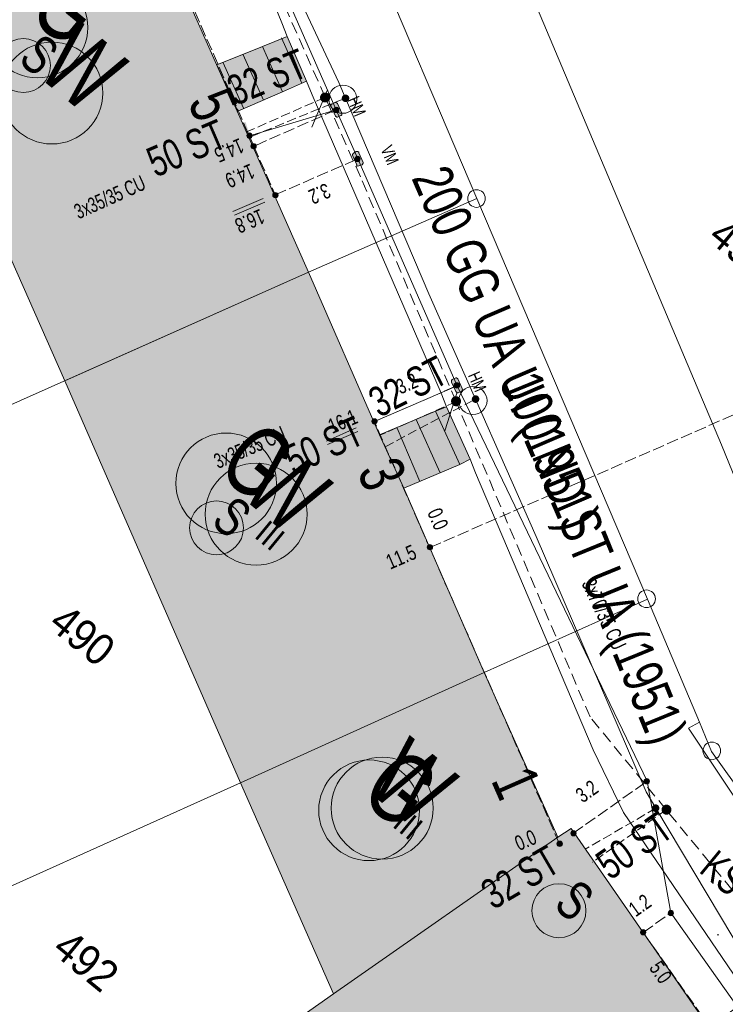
# Model space of a CAD drawing. Header units: metres. Extents: x -740 to 758, y -633 to 854.
# Tile 882 of 1056: x 337 to 362, y 62 to 97. Entities that reach past the tile are written whole.
import ezdxf

# ---------------------------------------------------------------- set-up
doc = ezdxf.new("R2010")
doc.units = ezdxf.units.M
doc.header["$MEASUREMENT"] = 0
for name, pattern in [('333_125', [0.4576, 0.3328, -0.1248]), ('416_125', [0.5408, 0.416, -0.1248]), ('416_208', [0.624, 0.416, -0.208])]:
    doc.linetypes.add(name, pattern=pattern)
for name, color, linetype in [('Gas.LOVION', 7, 'Continuous'), ('gas_projekt.LOVION', 7, 'Continuous'), ('Gis.LOVION', 7, 'Continuous'), ('Grundkarte.LOVION', 7, 'Continuous'), ('Grundkarte_Text.LOVION', 7, 'Continuous'), ('Strom.LOVION', 7, 'Continuous'), ('StromBemass.LOVION', 7, 'Continuous'), ('Telko.LOVION', 7, 'Continuous'), ('Wasser.LOVION', 7, 'Continuous'), ('wasser_projekt.LOVION', 7, 'Continuous')]:
    doc.layers.add(name, color=color, linetype=linetype)
doc.styles.add('ERSTELLTER_STIL_1', font='arial.ttf')

msp = doc.modelspace()

# ---------------------------------------------------------------- hatches: boundary and pattern name
at = {"layer": 'Gas.LOVION', "linetype": 'Continuous', "lineweight": 13}
for points in [[(347.501, 94.444), (347.514, 94.462), (347.525, 94.481), (347.533, 94.502), (347.538, 94.523), (347.541, 94.545), (347.541, 94.567), (347.538, 94.589), (347.533, 94.611), (347.524, 94.631), (347.514, 94.651), (347.501, 94.668), (347.485, 94.684), (347.468, 94.698), (347.45, 94.71), (347.43, 94.72), (347.409, 94.726), (347.387, 94.73), (347.365, 94.732), (347.343, 94.73), (347.321, 94.726), (347.3, 94.719), (347.28, 94.71), (347.262, 94.698), (347.245, 94.684), (347.23, 94.667), (347.217, 94.65), (347.206, 94.63), (347.198, 94.61), (347.192, 94.588), (347.19, 94.566), (347.19, 94.544), (347.193, 94.522), (347.198, 94.501), (347.206, 94.48), (347.217, 94.461), (347.23, 94.443), (347.245, 94.427), (347.262, 94.413), (347.281, 94.401), (347.301, 94.392), (347.322, 94.385), (347.344, 94.381), (347.366, 94.38), (347.388, 94.381), (347.41, 94.385), (347.431, 94.392), (347.451, 94.402), (347.469, 94.414), (347.486, 94.428)], [(347.51, 94.446), (347.523, 94.464), (347.533, 94.483), (347.541, 94.504), (347.547, 94.525), (347.549, 94.547), (347.549, 94.569), (347.547, 94.591), (347.541, 94.613), (347.533, 94.633), (347.522, 94.653), (347.509, 94.671), (347.494, 94.687), (347.477, 94.701), (347.458, 94.712), (347.438, 94.722), (347.417, 94.729), (347.395, 94.733), (347.373, 94.734), (347.351, 94.733), (347.329, 94.728), (347.308, 94.721), (347.288, 94.712), (347.269, 94.7), (347.252, 94.686), (347.237, 94.67), (347.224, 94.652), (347.214, 94.632), (347.206, 94.612), (347.2, 94.59), (347.198, 94.568), (347.198, 94.546), (347.201, 94.524), (347.206, 94.503), (347.214, 94.482), (347.225, 94.463), (347.238, 94.445), (347.253, 94.429), (347.27, 94.415), (347.289, 94.403), (347.309, 94.394), (347.33, 94.387), (347.352, 94.383), (347.374, 94.382), (347.396, 94.383), (347.418, 94.387), (347.439, 94.394), (347.459, 94.404), (347.478, 94.416), (347.495, 94.43)], [(344.733, 92.994), (344.443, 93.69), (344.103, 93.538), (344.393, 92.843)], [(352.155, 83.651), (352.168, 83.669), (352.179, 83.688), (352.187, 83.709), (352.192, 83.73), (352.195, 83.752), (352.195, 83.774), (352.192, 83.796), (352.187, 83.818), (352.178, 83.838), (352.168, 83.857), (352.155, 83.875), (352.139, 83.891), (352.122, 83.905), (352.104, 83.917), (352.084, 83.926), (352.063, 83.933), (352.041, 83.937), (352.019, 83.939), (351.997, 83.937), (351.975, 83.933), (351.954, 83.926), (351.934, 83.917), (351.916, 83.905), (351.899, 83.891), (351.884, 83.874), (351.871, 83.857), (351.86, 83.837), (351.852, 83.817), (351.847, 83.795), (351.844, 83.773), (351.844, 83.751), (351.847, 83.729), (351.853, 83.708), (351.861, 83.687), (351.871, 83.668), (351.884, 83.65), (351.9, 83.634), (351.917, 83.62), (351.935, 83.608), (351.955, 83.599), (351.976, 83.592), (351.998, 83.588), (352.02, 83.587), (352.042, 83.588), (352.064, 83.593), (352.085, 83.6), (352.105, 83.609), (352.123, 83.621), (352.14, 83.635)], [(352.157, 83.646), (352.17, 83.664), (352.18, 83.683), (352.188, 83.704), (352.194, 83.725), (352.196, 83.747), (352.196, 83.769), (352.193, 83.791), (352.188, 83.812), (352.18, 83.833), (352.169, 83.852), (352.156, 83.87), (352.141, 83.886), (352.124, 83.9), (352.105, 83.912), (352.085, 83.921), (352.064, 83.928), (352.042, 83.932), (352.02, 83.933), (351.998, 83.932), (351.976, 83.928), (351.956, 83.921), (351.936, 83.911), (351.917, 83.9), (351.9, 83.885), (351.885, 83.869), (351.872, 83.851), (351.861, 83.832), (351.853, 83.811), (351.848, 83.79), (351.845, 83.768), (351.845, 83.746), (351.848, 83.724), (351.854, 83.703), (351.862, 83.682), (351.873, 83.663), (351.886, 83.645), (351.901, 83.629), (351.918, 83.615), (351.937, 83.603), (351.957, 83.594), (351.978, 83.587), (351.999, 83.583), (352.021, 83.582), (352.043, 83.583), (352.065, 83.587), (352.086, 83.594), (352.106, 83.604), (352.125, 83.616), (352.142, 83.63)], [(349.467, 82.211), (349.164, 82.891), (348.824, 82.739), (349.127, 82.059)], [(359.633, 69.133), (359.646, 69.15), (359.657, 69.17), (359.665, 69.19), (359.67, 69.212), (359.673, 69.234), (359.673, 69.256), (359.67, 69.278), (359.664, 69.299), (359.656, 69.32), (359.646, 69.339), (359.633, 69.357), (359.617, 69.373), (359.6, 69.387), (359.582, 69.399), (359.562, 69.408), (359.541, 69.415), (359.519, 69.419), (359.497, 69.42), (359.475, 69.419), (359.453, 69.414), (359.432, 69.408), (359.412, 69.398), (359.393, 69.386), (359.377, 69.372), (359.361, 69.356), (359.349, 69.338), (359.338, 69.319), (359.33, 69.298), (359.324, 69.277), (359.322, 69.255), (359.322, 69.233), (359.325, 69.211), (359.33, 69.189), (359.338, 69.169), (359.349, 69.149), (359.362, 69.132), (359.377, 69.116), (359.394, 69.102), (359.413, 69.09), (359.433, 69.08), (359.454, 69.074), (359.476, 69.07), (359.498, 69.068), (359.52, 69.07), (359.542, 69.074), (359.563, 69.081), (359.583, 69.09), (359.601, 69.102), (359.618, 69.116)], [(359.635, 69.126), (359.648, 69.144), (359.658, 69.164), (359.666, 69.184), (359.672, 69.206), (359.674, 69.227), (359.674, 69.25), (359.671, 69.271), (359.666, 69.293), (359.658, 69.313), (359.647, 69.333), (359.634, 69.35), (359.619, 69.366), (359.602, 69.38), (359.583, 69.392), (359.563, 69.402), (359.542, 69.408), (359.52, 69.412), (359.498, 69.414), (359.476, 69.412), (359.455, 69.408), (359.434, 69.401), (359.414, 69.392), (359.395, 69.38), (359.378, 69.366), (359.363, 69.35), (359.35, 69.332), (359.34, 69.312), (359.331, 69.292), (359.326, 69.27), (359.323, 69.248), (359.323, 69.226), (359.326, 69.204), (359.332, 69.183), (359.34, 69.163), (359.351, 69.143), (359.364, 69.125), (359.379, 69.109), (359.396, 69.095), (359.415, 69.084), (359.435, 69.074), (359.456, 69.067), (359.477, 69.063), (359.499, 69.062), (359.521, 69.064), (359.543, 69.068), (359.564, 69.075), (359.584, 69.084), (359.603, 69.096), (359.62, 69.11)], [(357.093, 67.085), (356.666, 67.679), (356.361, 67.472), (356.791, 66.849)]]:
    msp.add_hatch(color=7, dxfattribs=at).paths.add_polyline_path(points)
at = {"layer": 'Grundkarte.LOVION', "linetype": 'Continuous', "lineweight": 18}
for color, points in [(9, [(339.206, 104.483), (336.258, 103.19), (337.065, 101.288), (331.739, 98.935), (338.117, 84.485), (346.783, 88.347), (340.752, 101.974), (340.443, 102.712), (340.071, 102.587)]), (254, [(346.71, 95.138), (346.023, 96.726), (345.141, 96.374), (345.861, 94.759)]), (254, [(345.861, 94.759), (345.141, 96.374), (343.521, 95.713), (344.273, 94.072)]), (9, [(338.117, 84.485), (344.361, 70.2), (353.021, 74.12), (350.165, 80.668), (349.299, 82.564), (346.783, 88.347)]), (254, [(352.151, 81.513), (351.286, 83.408), (349.299, 82.564), (350.165, 80.668)]), (254, [(352.517, 81.696), (351.684, 83.566), (351.286, 83.408), (352.151, 81.513)]), (9, [(344.361, 70.2), (347.666, 62.691), (355.634, 68.258), (353.021, 74.12)]), (9, [(343.308, 48.018), (346.817, 50.519), (348.535, 51.692), (361.474, 60.819), (356.106, 68.57), (355.634, 68.258), (347.666, 62.691), (337.933, 55.828)])]:
    msp.add_hatch(color=color, dxfattribs=at).paths.add_polyline_path(points)
at = {"layer": 'Strom.LOVION', "linetype": 'Continuous', "lineweight": 13}
for points in [[(347.582, 94.233), (347.734, 93.893), (347.782, 93.854), (347.811, 93.857), (347.909, 93.911), (347.939, 93.913), (347.965, 93.946), (347.959, 94.004), (347.808, 94.344), (347.76, 94.384), (347.73, 94.381), (347.603, 94.324), (347.576, 94.292)], [(344.836, 92.694), (344.547, 93.685), (344.332, 93.62), (344.621, 92.628)], [(348.722, 92.246), (348.571, 92.586), (348.568, 92.615), (348.536, 92.642), (348.477, 92.636), (348.379, 92.582), (348.339, 92.534), (348.342, 92.505), (348.494, 92.165), (348.481, 92.149), (348.513, 92.122), (348.571, 92.128), (348.685, 92.169), (348.725, 92.217)], [(351.865, 84.44), (352.016, 84.101), (352.064, 84.061), (352.094, 84.064), (352.221, 84.121), (352.247, 84.153), (352.242, 84.211), (352.09, 84.551), (352.042, 84.591), (352.013, 84.588), (351.885, 84.531), (351.859, 84.499)], [(349.345, 82.554), (348.912, 83.501), (348.713, 83.423), (349.132, 82.459)]]:
    msp.add_hatch(color=7, dxfattribs=at).paths.add_polyline_path(points)
at = {"layer": 'StromBemass.LOVION', "linetype": 'Continuous', "lineweight": 13}
for points in [[(347.841, 94.053), (347.848, 94.063), (347.854, 94.073), (347.858, 94.085), (347.861, 94.096), (347.863, 94.108), (347.863, 94.12), (347.861, 94.132), (347.858, 94.144), (347.854, 94.155), (347.848, 94.165), (347.841, 94.175), (347.833, 94.184), (347.823, 94.191), (347.813, 94.198), (347.802, 94.203), (347.791, 94.206), (347.779, 94.209), (347.767, 94.209), (347.755, 94.209), (347.743, 94.206), (347.732, 94.203), (347.721, 94.197), (347.711, 94.191), (347.702, 94.183), (347.694, 94.174), (347.687, 94.165), (347.681, 94.154), (347.677, 94.143), (347.674, 94.131), (347.672, 94.12), (347.672, 94.108), (347.674, 94.096), (347.677, 94.084), (347.681, 94.073), (347.687, 94.062), (347.694, 94.053), (347.702, 94.044), (347.712, 94.036), (347.722, 94.03), (347.733, 94.025), (347.744, 94.021), (347.756, 94.019), (347.768, 94.018), (347.78, 94.019), (347.792, 94.021), (347.803, 94.025), (347.814, 94.03), (347.824, 94.037), (347.833, 94.044)], [(344.757, 93.143), (344.764, 93.152), (344.769, 93.163), (344.774, 93.174), (344.777, 93.185), (344.778, 93.197), (344.778, 93.209), (344.777, 93.221), (344.774, 93.232), (344.769, 93.243), (344.763, 93.253), (344.756, 93.263), (344.748, 93.272), (344.739, 93.279), (344.729, 93.286), (344.718, 93.291), (344.707, 93.294), (344.695, 93.296), (344.683, 93.297), (344.672, 93.296), (344.66, 93.294), (344.649, 93.29), (344.638, 93.285), (344.628, 93.279), (344.619, 93.271), (344.611, 93.263), (344.604, 93.253), (344.598, 93.243), (344.594, 93.232), (344.591, 93.22), (344.589, 93.208), (344.589, 93.196), (344.591, 93.185), (344.594, 93.173), (344.598, 93.162), (344.604, 93.152), (344.611, 93.142), (344.619, 93.133), (344.628, 93.126), (344.639, 93.12), (344.649, 93.115), (344.661, 93.111), (344.672, 93.109), (344.684, 93.108), (344.696, 93.109), (344.708, 93.111), (344.719, 93.115), (344.73, 93.12), (344.74, 93.126), (344.749, 93.134)], [(344.757, 93.143), (344.764, 93.152), (344.769, 93.163), (344.774, 93.174), (344.777, 93.185), (344.778, 93.197), (344.778, 93.209), (344.777, 93.221), (344.774, 93.232), (344.769, 93.243), (344.763, 93.253), (344.756, 93.263), (344.748, 93.272), (344.739, 93.279), (344.729, 93.286), (344.718, 93.291), (344.707, 93.294), (344.695, 93.296), (344.683, 93.297), (344.672, 93.296), (344.66, 93.294), (344.649, 93.29), (344.638, 93.285), (344.628, 93.279), (344.619, 93.271), (344.611, 93.263), (344.604, 93.253), (344.598, 93.243), (344.594, 93.232), (344.591, 93.22), (344.589, 93.208), (344.589, 93.196), (344.591, 93.185), (344.594, 93.173), (344.598, 93.162), (344.604, 93.152), (344.611, 93.142), (344.619, 93.133), (344.628, 93.126), (344.639, 93.12), (344.649, 93.115), (344.661, 93.111), (344.672, 93.109), (344.684, 93.108), (344.696, 93.109), (344.708, 93.111), (344.719, 93.115), (344.73, 93.12), (344.74, 93.126), (344.749, 93.134)], [(344.901, 92.766), (344.908, 92.775), (344.914, 92.786), (344.918, 92.797), (344.921, 92.808), (344.922, 92.82), (344.922, 92.832), (344.921, 92.844), (344.918, 92.855), (344.913, 92.866), (344.907, 92.877), (344.9, 92.886), (344.892, 92.895), (344.883, 92.902), (344.873, 92.909), (344.862, 92.914), (344.851, 92.917), (344.839, 92.919), (344.828, 92.92), (344.816, 92.919), (344.804, 92.917), (344.793, 92.913), (344.782, 92.908), (344.772, 92.902), (344.763, 92.894), (344.755, 92.886), (344.748, 92.876), (344.742, 92.866), (344.738, 92.855), (344.735, 92.843), (344.733, 92.831), (344.733, 92.819), (344.735, 92.808), (344.738, 92.796), (344.742, 92.785), (344.748, 92.775), (344.755, 92.765), (344.763, 92.756), (344.772, 92.749), (344.783, 92.743), (344.793, 92.738), (344.805, 92.734), (344.816, 92.732), (344.828, 92.731), (344.84, 92.732), (344.852, 92.734), (344.863, 92.738), (344.874, 92.743), (344.884, 92.749), (344.893, 92.757)], [(348.594, 92.314), (348.601, 92.323), (348.606, 92.334), (348.611, 92.345), (348.614, 92.356), (348.615, 92.368), (348.615, 92.38), (348.614, 92.391), (348.611, 92.403), (348.606, 92.414), (348.6, 92.424), (348.593, 92.434), (348.585, 92.442), (348.576, 92.45), (348.566, 92.456), (348.556, 92.461), (348.544, 92.465), (348.533, 92.467), (348.521, 92.468), (348.509, 92.467), (348.498, 92.465), (348.486, 92.461), (348.476, 92.456), (348.466, 92.449), (348.457, 92.442), (348.449, 92.433), (348.442, 92.424), (348.436, 92.413), (348.432, 92.402), (348.429, 92.391), (348.427, 92.379), (348.427, 92.367), (348.429, 92.356), (348.432, 92.344), (348.436, 92.333), (348.442, 92.323), (348.449, 92.313), (348.457, 92.305), (348.466, 92.297), (348.476, 92.291), (348.487, 92.286), (348.498, 92.282), (348.51, 92.28), (348.522, 92.28), (348.533, 92.28), (348.545, 92.283), (348.556, 92.286), (348.567, 92.291), (348.577, 92.298), (348.586, 92.305)], [(345.675, 91.028), (345.682, 91.037), (345.688, 91.047), (345.692, 91.058), (345.695, 91.07), (345.696, 91.081), (345.696, 91.093), (345.695, 91.105), (345.692, 91.116), (345.687, 91.127), (345.682, 91.137), (345.675, 91.147), (345.667, 91.155), (345.658, 91.163), (345.648, 91.169), (345.637, 91.174), (345.626, 91.178), (345.614, 91.18), (345.603, 91.18), (345.591, 91.18), (345.579, 91.177), (345.568, 91.174), (345.558, 91.169), (345.548, 91.162), (345.539, 91.155), (345.531, 91.146), (345.524, 91.137), (345.518, 91.127), (345.514, 91.116), (345.511, 91.104), (345.51, 91.093), (345.51, 91.081), (345.511, 91.069), (345.514, 91.058), (345.518, 91.047), (345.524, 91.037), (345.531, 91.027), (345.539, 91.019), (345.548, 91.011), (345.558, 91.005), (345.569, 91), (345.58, 90.996), (345.591, 90.994), (345.603, 90.994), (345.615, 90.994), (345.626, 90.997), (345.638, 91), (345.648, 91.005), (345.658, 91.012), (345.667, 91.019)], [(345.678, 91.027), (345.684, 91.036), (345.69, 91.047), (345.694, 91.058), (345.697, 91.069), (345.699, 91.081), (345.699, 91.093), (345.697, 91.104), (345.694, 91.116), (345.69, 91.127), (345.684, 91.137), (345.677, 91.146), (345.669, 91.155), (345.66, 91.162), (345.65, 91.169), (345.639, 91.174), (345.628, 91.177), (345.617, 91.18), (345.605, 91.18), (345.593, 91.179), (345.582, 91.177), (345.57, 91.174), (345.56, 91.168), (345.55, 91.162), (345.541, 91.155), (345.533, 91.146), (345.526, 91.136), (345.52, 91.126), (345.516, 91.115), (345.513, 91.104), (345.512, 91.092), (345.512, 91.08), (345.513, 91.069), (345.516, 91.057), (345.52, 91.046), (345.526, 91.036), (345.533, 91.026), (345.541, 91.018), (345.55, 91.01), (345.56, 91.004), (345.571, 90.999), (345.582, 90.996), (345.594, 90.993), (345.605, 90.993), (345.617, 90.993), (345.629, 90.996), (345.64, 90.999), (345.651, 91.004), (345.66, 91.011), (345.67, 91.018)], [(352.126, 84.262), (352.134, 84.272), (352.139, 84.283), (352.144, 84.295), (352.147, 84.307), (352.148, 84.319), (352.148, 84.331), (352.147, 84.343), (352.144, 84.355), (352.139, 84.367), (352.133, 84.378), (352.126, 84.388), (352.117, 84.397), (352.108, 84.404), (352.098, 84.411), (352.086, 84.416), (352.075, 84.42), (352.062, 84.422), (352.05, 84.423), (352.038, 84.422), (352.026, 84.42), (352.014, 84.416), (352.003, 84.411), (351.993, 84.404), (351.983, 84.396), (351.975, 84.387), (351.967, 84.377), (351.962, 84.366), (351.957, 84.355), (351.954, 84.343), (351.953, 84.331), (351.953, 84.318), (351.954, 84.306), (351.957, 84.294), (351.962, 84.283), (351.968, 84.272), (351.975, 84.262), (351.984, 84.253), (351.993, 84.245), (352.003, 84.239), (352.015, 84.233), (352.026, 84.23), (352.039, 84.227), (352.051, 84.227), (352.063, 84.227), (352.075, 84.23), (352.087, 84.234), (352.098, 84.239), (352.108, 84.246), (352.118, 84.253)], [(349.192, 82.989), (349.199, 82.999), (349.204, 83.009), (349.209, 83.02), (349.211, 83.031), (349.213, 83.042), (349.213, 83.054), (349.211, 83.065), (349.208, 83.077), (349.204, 83.087), (349.199, 83.098), (349.192, 83.107), (349.184, 83.115), (349.175, 83.123), (349.165, 83.129), (349.154, 83.134), (349.143, 83.137), (349.132, 83.139), (349.12, 83.14), (349.109, 83.139), (349.097, 83.137), (349.086, 83.134), (349.076, 83.129), (349.066, 83.122), (349.057, 83.115), (349.049, 83.106), (349.043, 83.097), (349.037, 83.087), (349.033, 83.076), (349.03, 83.065), (349.029, 83.053), (349.029, 83.042), (349.03, 83.03), (349.033, 83.019), (349.037, 83.008), (349.043, 82.998), (349.05, 82.989), (349.058, 82.98), (349.067, 82.973), (349.076, 82.967), (349.087, 82.962), (349.098, 82.958), (349.109, 82.956), (349.121, 82.955), (349.133, 82.956), (349.144, 82.958), (349.155, 82.962), (349.165, 82.967), (349.175, 82.973), (349.184, 82.981)], [(349.195, 82.984), (349.201, 82.994), (349.207, 83.004), (349.211, 83.015), (349.214, 83.026), (349.216, 83.038), (349.216, 83.049), (349.214, 83.061), (349.211, 83.072), (349.207, 83.083), (349.201, 83.093), (349.194, 83.103), (349.186, 83.111), (349.177, 83.119), (349.167, 83.125), (349.157, 83.13), (349.146, 83.133), (349.134, 83.135), (349.122, 83.136), (349.111, 83.135), (349.099, 83.133), (349.088, 83.13), (349.078, 83.125), (349.068, 83.118), (349.059, 83.111), (349.051, 83.102), (349.044, 83.093), (349.038, 83.082), (349.034, 83.072), (349.031, 83.06), (349.03, 83.049), (349.03, 83.037), (349.031, 83.025), (349.034, 83.014), (349.039, 83.003), (349.044, 82.993), (349.051, 82.984), (349.059, 82.975), (349.068, 82.968), (349.078, 82.962), (349.089, 82.957), (349.1, 82.953), (349.111, 82.951), (349.123, 82.95), (349.135, 82.951), (349.146, 82.953), (349.157, 82.957), (349.168, 82.962), (349.178, 82.968), (349.187, 82.976)], [(351.161, 78.512), (351.168, 78.521), (351.174, 78.532), (351.178, 78.543), (351.181, 78.554), (351.182, 78.566), (351.182, 78.577), (351.181, 78.589), (351.178, 78.6), (351.173, 78.611), (351.168, 78.621), (351.161, 78.631), (351.153, 78.639), (351.144, 78.647), (351.134, 78.653), (351.123, 78.658), (351.112, 78.662), (351.101, 78.664), (351.089, 78.664), (351.077, 78.664), (351.066, 78.661), (351.055, 78.658), (351.044, 78.653), (351.034, 78.646), (351.025, 78.639), (351.017, 78.63), (351.01, 78.621), (351.005, 78.611), (351, 78.6), (350.998, 78.588), (350.996, 78.577), (350.996, 78.565), (350.998, 78.553), (351.001, 78.542), (351.005, 78.531), (351.011, 78.521), (351.018, 78.511), (351.026, 78.503), (351.035, 78.496), (351.045, 78.489), (351.055, 78.484), (351.066, 78.481), (351.078, 78.479), (351.089, 78.478), (351.101, 78.479), (351.113, 78.481), (351.124, 78.485), (351.134, 78.49), (351.144, 78.496), (351.153, 78.503)], [(351.165, 78.51), (351.172, 78.52), (351.177, 78.53), (351.182, 78.541), (351.185, 78.553), (351.186, 78.564), (351.186, 78.576), (351.185, 78.588), (351.182, 78.599), (351.177, 78.61), (351.172, 78.62), (351.165, 78.63), (351.156, 78.638), (351.147, 78.646), (351.137, 78.652), (351.127, 78.657), (351.116, 78.661), (351.104, 78.663), (351.092, 78.664), (351.081, 78.663), (351.069, 78.661), (351.058, 78.657), (351.047, 78.652), (351.037, 78.645), (351.028, 78.638), (351.02, 78.629), (351.013, 78.62), (351.008, 78.609), (351.003, 78.599), (351.001, 78.587), (350.999, 78.575), (350.999, 78.564), (351.001, 78.552), (351.004, 78.541), (351.008, 78.53), (351.014, 78.519), (351.021, 78.51), (351.029, 78.501), (351.038, 78.494), (351.048, 78.488), (351.058, 78.483), (351.07, 78.479), (351.081, 78.477), (351.093, 78.476), (351.105, 78.477), (351.116, 78.479), (351.127, 78.483), (351.138, 78.488), (351.148, 78.494), (351.157, 78.502)], [(351.165, 78.51), (351.172, 78.52), (351.177, 78.53), (351.182, 78.541), (351.185, 78.553), (351.186, 78.564), (351.186, 78.576), (351.185, 78.588), (351.182, 78.599), (351.177, 78.61), (351.172, 78.62), (351.165, 78.63), (351.156, 78.638), (351.147, 78.646), (351.137, 78.652), (351.127, 78.657), (351.116, 78.661), (351.104, 78.663), (351.092, 78.664), (351.081, 78.663), (351.069, 78.661), (351.058, 78.657), (351.047, 78.652), (351.037, 78.645), (351.028, 78.638), (351.02, 78.629), (351.013, 78.62), (351.008, 78.609), (351.003, 78.599), (351.001, 78.587), (350.999, 78.575), (350.999, 78.564), (351.001, 78.552), (351.004, 78.541), (351.008, 78.53), (351.014, 78.519), (351.021, 78.51), (351.029, 78.501), (351.038, 78.494), (351.048, 78.488), (351.058, 78.483), (351.07, 78.479), (351.081, 78.477), (351.093, 78.476), (351.105, 78.477), (351.116, 78.479), (351.127, 78.483), (351.138, 78.488), (351.148, 78.494), (351.157, 78.502)], [(358.871, 70.189), (358.878, 70.198), (358.884, 70.209), (358.888, 70.22), (358.891, 70.232), (358.892, 70.243), (358.892, 70.255), (358.891, 70.267), (358.888, 70.279), (358.883, 70.29), (358.878, 70.3), (358.87, 70.31), (358.862, 70.319), (358.853, 70.326), (358.843, 70.333), (358.832, 70.338), (358.821, 70.342), (358.809, 70.344), (358.797, 70.344), (358.785, 70.344), (358.773, 70.341), (358.762, 70.338), (358.751, 70.333), (358.741, 70.326), (358.732, 70.318), (358.723, 70.31), (358.716, 70.3), (358.711, 70.289), (358.706, 70.278), (358.703, 70.267), (358.702, 70.255), (358.702, 70.243), (358.704, 70.231), (358.707, 70.219), (358.711, 70.208), (358.717, 70.198), (358.724, 70.188), (358.732, 70.179), (358.741, 70.172), (358.751, 70.165), (358.762, 70.16), (358.774, 70.157), (358.786, 70.154), (358.797, 70.154), (358.809, 70.155), (358.821, 70.157), (358.833, 70.161), (358.843, 70.166), (358.853, 70.172), (358.863, 70.18)], [(356.265, 68.342), (356.272, 68.352), (356.277, 68.362), (356.282, 68.373), (356.284, 68.385), (356.286, 68.396), (356.286, 68.408), (356.284, 68.42), (356.281, 68.431), (356.277, 68.442), (356.271, 68.453), (356.264, 68.462), (356.256, 68.471), (356.247, 68.478), (356.237, 68.484), (356.226, 68.489), (356.215, 68.493), (356.204, 68.495), (356.192, 68.496), (356.18, 68.495), (356.169, 68.493), (356.157, 68.489), (356.147, 68.484), (356.137, 68.478), (356.128, 68.47), (356.12, 68.462), (356.113, 68.452), (356.107, 68.442), (356.103, 68.431), (356.1, 68.419), (356.099, 68.408), (356.099, 68.396), (356.1, 68.384), (356.103, 68.373), (356.107, 68.362), (356.113, 68.352), (356.12, 68.342), (356.128, 68.333), (356.137, 68.326), (356.147, 68.32), (356.158, 68.315), (356.169, 68.311), (356.181, 68.309), (356.193, 68.308), (356.204, 68.309), (356.216, 68.311), (356.227, 68.315), (356.238, 68.32), (356.248, 68.326), (356.257, 68.334)], [(355.777, 67.967), (355.784, 67.977), (355.79, 67.987), (355.794, 67.998), (355.797, 68.01), (355.799, 68.022), (355.799, 68.034), (355.797, 68.046), (355.794, 68.057), (355.79, 68.068), (355.784, 68.079), (355.777, 68.089), (355.769, 68.097), (355.759, 68.105), (355.749, 68.111), (355.738, 68.117), (355.727, 68.12), (355.715, 68.122), (355.703, 68.123), (355.691, 68.122), (355.679, 68.12), (355.668, 68.116), (355.657, 68.111), (355.647, 68.105), (355.638, 68.097), (355.63, 68.088), (355.622, 68.078), (355.617, 68.068), (355.612, 68.057), (355.609, 68.045), (355.608, 68.033), (355.608, 68.021), (355.61, 68.009), (355.613, 67.998), (355.617, 67.987), (355.623, 67.976), (355.63, 67.966), (355.638, 67.958), (355.647, 67.95), (355.658, 67.944), (355.668, 67.939), (355.68, 67.935), (355.692, 67.933), (355.704, 67.932), (355.716, 67.933), (355.727, 67.935), (355.739, 67.939), (355.75, 67.944), (355.76, 67.95), (355.769, 67.958)], [(359.725, 65.506), (359.732, 65.516), (359.738, 65.526), (359.742, 65.537), (359.745, 65.549), (359.747, 65.56), (359.747, 65.572), (359.745, 65.584), (359.742, 65.595), (359.738, 65.606), (359.732, 65.617), (359.725, 65.626), (359.717, 65.635), (359.708, 65.642), (359.698, 65.648), (359.687, 65.653), (359.676, 65.657), (359.664, 65.659), (359.652, 65.66), (359.641, 65.659), (359.629, 65.657), (359.618, 65.653), (359.607, 65.648), (359.597, 65.642), (359.588, 65.634), (359.58, 65.626), (359.573, 65.616), (359.568, 65.606), (359.563, 65.595), (359.56, 65.583), (359.559, 65.572), (359.559, 65.56), (359.56, 65.548), (359.563, 65.537), (359.568, 65.526), (359.574, 65.515), (359.581, 65.506), (359.589, 65.497), (359.598, 65.49), (359.608, 65.483), (359.618, 65.478), (359.63, 65.475), (359.641, 65.473), (359.653, 65.472), (359.665, 65.473), (359.676, 65.475), (359.688, 65.479), (359.698, 65.484), (359.708, 65.49), (359.717, 65.498)], [(358.742, 64.821), (358.749, 64.83), (358.755, 64.841), (358.759, 64.851), (358.762, 64.863), (358.763, 64.874), (358.763, 64.886), (358.762, 64.898), (358.759, 64.909), (358.755, 64.92), (358.749, 64.93), (358.742, 64.94), (358.734, 64.948), (358.725, 64.956), (358.715, 64.962), (358.704, 64.967), (358.693, 64.97), (358.682, 64.973), (358.67, 64.973), (358.658, 64.972), (358.647, 64.97), (358.636, 64.967), (358.625, 64.962), (358.615, 64.955), (358.606, 64.948), (358.598, 64.939), (358.591, 64.93), (358.586, 64.919), (358.582, 64.909), (358.579, 64.897), (358.577, 64.886), (358.577, 64.874), (358.579, 64.862), (358.582, 64.851), (358.586, 64.84), (358.592, 64.83), (358.599, 64.82), (358.607, 64.812), (358.616, 64.804), (358.626, 64.798), (358.636, 64.793), (358.647, 64.79), (358.659, 64.787), (358.671, 64.787), (358.682, 64.788), (358.694, 64.79), (358.705, 64.793), (358.716, 64.798), (358.725, 64.805), (358.734, 64.812)], [(358.743, 64.825), (358.75, 64.834), (358.756, 64.844), (358.76, 64.855), (358.763, 64.867), (358.765, 64.878), (358.765, 64.89), (358.763, 64.902), (358.76, 64.913), (358.756, 64.924), (358.75, 64.934), (358.743, 64.944), (358.735, 64.952), (358.726, 64.96), (358.716, 64.966), (358.705, 64.971), (358.694, 64.975), (358.683, 64.977), (358.671, 64.977), (358.659, 64.977), (358.648, 64.974), (358.637, 64.971), (358.626, 64.966), (358.616, 64.959), (358.607, 64.952), (358.599, 64.943), (358.592, 64.934), (358.587, 64.924), (358.582, 64.913), (358.579, 64.901), (358.578, 64.89), (358.578, 64.878), (358.579, 64.866), (358.582, 64.855), (358.587, 64.844), (358.592, 64.834), (358.599, 64.824), (358.607, 64.816), (358.617, 64.808), (358.626, 64.802), (358.637, 64.797), (358.648, 64.793), (358.66, 64.791), (358.672, 64.79), (358.683, 64.791), (358.695, 64.793), (358.706, 64.797), (358.717, 64.802), (358.726, 64.809), (358.735, 64.816)]]:
    msp.add_hatch(color=7, dxfattribs=at).paths.add_polyline_path(points)
at = {"layer": 'Wasser.LOVION', "linetype": 'Continuous', "lineweight": 13}
for points in [[(348.194, 94.444), (348.204, 94.458), (348.212, 94.472), (348.218, 94.488), (348.222, 94.504), (348.224, 94.52), (348.224, 94.537), (348.222, 94.553), (348.218, 94.569), (348.211, 94.585), (348.203, 94.599), (348.194, 94.612), (348.182, 94.625), (348.169, 94.635), (348.155, 94.644), (348.14, 94.651), (348.124, 94.656), (348.108, 94.659), (348.092, 94.66), (348.075, 94.659), (348.059, 94.656), (348.043, 94.651), (348.028, 94.643), (348.014, 94.635), (348.001, 94.624), (347.99, 94.612), (347.98, 94.598), (347.972, 94.584), (347.966, 94.568), (347.962, 94.552), (347.96, 94.536), (347.96, 94.519), (347.962, 94.503), (347.966, 94.487), (347.973, 94.471), (347.981, 94.457), (347.99, 94.443), (348.002, 94.431), (348.015, 94.421), (348.029, 94.412), (348.044, 94.405), (348.06, 94.4), (348.076, 94.397), (348.092, 94.396), (348.109, 94.397), (348.125, 94.4), (348.141, 94.405), (348.156, 94.412), (348.17, 94.421), (348.183, 94.432)], [(348.198, 94.448), (348.208, 94.462), (348.216, 94.476), (348.222, 94.492), (348.226, 94.508), (348.228, 94.524), (348.228, 94.541), (348.226, 94.558), (348.222, 94.574), (348.216, 94.589), (348.207, 94.603), (348.198, 94.617), (348.186, 94.629), (348.173, 94.639), (348.159, 94.648), (348.144, 94.655), (348.129, 94.66), (348.112, 94.663), (348.096, 94.664), (348.079, 94.663), (348.063, 94.66), (348.047, 94.655), (348.032, 94.648), (348.018, 94.639), (348.005, 94.628), (347.994, 94.616), (347.984, 94.603), (347.976, 94.588), (347.97, 94.573), (347.966, 94.557), (347.964, 94.54), (347.964, 94.524), (347.966, 94.507), (347.971, 94.491), (347.977, 94.476), (347.985, 94.461), (347.995, 94.448), (348.006, 94.436), (348.019, 94.425), (348.033, 94.416), (348.048, 94.409), (348.064, 94.404), (348.08, 94.401), (348.097, 94.4), (348.113, 94.401), (348.129, 94.404), (348.145, 94.41), (348.16, 94.417), (348.174, 94.426), (348.187, 94.436)], [(344.769, 92.776), (344.479, 93.472), (344.139, 93.32), (344.413, 92.638)], [(352.817, 83.75), (352.827, 83.763), (352.835, 83.778), (352.841, 83.793), (352.845, 83.81), (352.847, 83.826), (352.847, 83.843), (352.845, 83.86), (352.841, 83.876), (352.834, 83.891), (352.826, 83.906), (352.817, 83.919), (352.805, 83.931), (352.792, 83.942), (352.778, 83.951), (352.763, 83.958), (352.747, 83.963), (352.73, 83.966), (352.714, 83.967), (352.697, 83.966), (352.681, 83.963), (352.665, 83.958), (352.65, 83.951), (352.636, 83.942), (352.623, 83.931), (352.611, 83.919), (352.602, 83.905), (352.594, 83.89), (352.588, 83.875), (352.583, 83.859), (352.581, 83.842), (352.581, 83.825), (352.584, 83.809), (352.588, 83.793), (352.594, 83.777), (352.602, 83.763), (352.612, 83.749), (352.623, 83.737), (352.636, 83.726), (352.651, 83.717), (352.666, 83.71), (352.682, 83.705), (352.698, 83.702), (352.715, 83.701), (352.731, 83.702), (352.748, 83.705), (352.764, 83.711), (352.779, 83.718), (352.793, 83.727), (352.806, 83.737)], [(352.818, 83.754), (352.828, 83.767), (352.836, 83.782), (352.842, 83.797), (352.846, 83.814), (352.848, 83.83), (352.848, 83.847), (352.846, 83.863), (352.842, 83.88), (352.835, 83.895), (352.827, 83.91), (352.817, 83.923), (352.806, 83.935), (352.793, 83.946), (352.779, 83.955), (352.764, 83.962), (352.748, 83.967), (352.732, 83.97), (352.715, 83.971), (352.698, 83.97), (352.682, 83.967), (352.666, 83.962), (352.651, 83.954), (352.637, 83.945), (352.624, 83.935), (352.613, 83.923), (352.603, 83.909), (352.595, 83.894), (352.589, 83.879), (352.585, 83.863), (352.583, 83.846), (352.583, 83.829), (352.585, 83.813), (352.589, 83.797), (352.595, 83.781), (352.603, 83.767), (352.613, 83.753), (352.625, 83.741), (352.638, 83.73), (352.652, 83.721), (352.667, 83.714), (352.683, 83.709), (352.699, 83.706), (352.716, 83.705), (352.732, 83.706), (352.749, 83.71), (352.765, 83.715), (352.78, 83.722), (352.794, 83.731), (352.807, 83.742)], [(349.598, 81.78), (349.252, 82.441), (348.915, 82.26), (349.261, 81.6)], [(359.211, 69.209), (359.221, 69.223), (359.229, 69.237), (359.235, 69.253), (359.239, 69.269), (359.241, 69.285), (359.241, 69.302), (359.239, 69.319), (359.234, 69.335), (359.228, 69.35), (359.22, 69.365), (359.21, 69.378), (359.199, 69.39), (359.186, 69.401), (359.172, 69.409), (359.157, 69.417), (359.141, 69.422), (359.125, 69.425), (359.108, 69.426), (359.092, 69.425), (359.075, 69.421), (359.06, 69.416), (359.045, 69.409), (359.031, 69.4), (359.018, 69.389), (359.006, 69.377), (358.997, 69.364), (358.989, 69.349), (358.983, 69.334), (358.979, 69.318), (358.977, 69.301), (358.977, 69.285), (358.979, 69.268), (358.983, 69.252), (358.989, 69.237), (358.997, 69.222), (359.007, 69.209), (359.018, 69.197), (359.031, 69.186), (359.045, 69.177), (359.06, 69.17), (359.076, 69.165), (359.093, 69.162), (359.109, 69.161), (359.126, 69.162), (359.142, 69.165), (359.158, 69.17), (359.173, 69.178), (359.187, 69.187), (359.2, 69.197)], [(359.213, 69.212), (359.223, 69.225), (359.231, 69.24), (359.237, 69.255), (359.241, 69.272), (359.243, 69.288), (359.243, 69.305), (359.241, 69.321), (359.237, 69.337), (359.23, 69.353), (359.222, 69.368), (359.212, 69.381), (359.201, 69.393), (359.188, 69.404), (359.174, 69.413), (359.159, 69.42), (359.143, 69.425), (359.127, 69.428), (359.11, 69.429), (359.093, 69.428), (359.077, 69.425), (359.061, 69.419), (359.046, 69.412), (359.032, 69.403), (359.019, 69.393), (359.008, 69.38), (358.998, 69.367), (358.99, 69.352), (358.984, 69.337), (358.98, 69.321), (358.978, 69.304), (358.978, 69.287), (358.98, 69.271), (358.984, 69.255), (358.99, 69.239), (358.999, 69.225), (359.008, 69.211), (359.02, 69.199), (359.033, 69.188), (359.047, 69.179), (359.062, 69.172), (359.078, 69.167), (359.094, 69.164), (359.111, 69.163), (359.128, 69.164), (359.144, 69.168), (359.16, 69.173), (359.175, 69.18), (359.189, 69.189), (359.202, 69.2)], [(356.784, 67.528), (356.426, 68.172), (356.089, 67.992), (356.463, 67.334)]]:
    msp.add_hatch(color=7, dxfattribs=at).paths.add_polyline_path(points)

# ---------------------------------------------------------------- linework, layer by layer
at = {"layer": 'Gas.LOVION', "color": 5, "linetype": '416_208', "lineweight": 18}
msp.add_lwpolyline([(364.213, 63.496), (359.484, 69.24), (356.782, 72.537), (352.021, 83.746), (348.624, 91.734), (347.372, 94.567), (342.35, 105.884), (342.958, 106.165), (348.341, 108.686), (358.514, 113.464), (369.134, 117.901)], dxfattribs=at)
at = {"layer": 'Gas.LOVION', "color": 5, "linetype": '333_125', "lineweight": 18}
for points in [[(347.372, 94.567), (344.581, 93.334)], [(352.021, 83.746), (349.315, 82.551)], [(359.484, 69.24), (356.873, 67.374)]]:
    msp.add_lwpolyline(points, dxfattribs=at)
at = {"layer": 'Gas.LOVION', "color": 7, "linetype": 'Continuous', "lineweight": 13}
msp.add_lwpolyline([(361.293, 64.791), (361.322, 64.794)], dxfattribs=at)
at = {"layer": 'Gas.LOVION', "color": 5, "linetype": 'Continuous', "lineweight": 18}
for centre, radius in [((337.146, 97.042), 1.789), ((343.854, 80.841), 1.788), ((348.931, 69.218), 1.789)]:
    msp.add_circle(centre, radius, dxfattribs=at)
at = {"layer": 'gas_projekt.LOVION', "color": 7, "linetype": 'Continuous', "lineweight": 13}
msp.add_lwpolyline([(361.293, 64.791), (361.322, 64.794)], dxfattribs=at)
at = {"layer": 'Gis.LOVION', "color": 7, "linetype": 'Continuous', "lineweight": 13}
msp.add_lwpolyline([(361.293, 64.791), (361.322, 64.794)], dxfattribs=at)
at = {"layer": 'Grundkarte.LOVION', "color": 253, "linetype": 'Continuous', "lineweight": 18}
for points in [[(359.716, 125.966), (360.217, 123.561), (361.234, 116.479), (361.935, 112.941), (359.465, 111.902), (358.929, 111.643), (350.14, 107.828), (348.685, 106.385), (348.196, 105.332), (347.972, 103.094), (348.579, 100.818), (348.812, 100.25), (352.763, 90.971), (358.826, 76.727), (360.672, 72.356), (361.1, 71.304), (366.746, 63.433), (363.655, 59.673)], [(363.465, 107.269), (368.093, 94.096), (369.317, 90.344), (370.435, 86.463), (371.072, 83.57), (371.364, 80.583), (371.364, 77.569), (371.07, 74.525), (370.434, 71.655), (369.527, 68.847), (368.473, 66.321), (368.141, 65.786), (367.063, 63.818), (366.746, 63.433), (361.1, 71.304), (360.672, 72.356), (358.826, 76.727), (352.763, 90.971), (348.812, 100.25)], [(348.812, 100.25), (352.763, 90.971), (358.826, 76.727), (360.672, 72.356), (360.279, 72.14), (366.376, 62.983), (364.078, 60.187), (362.459, 62.541), (357.972, 69.136), (356.897, 71.366), (352.712, 81.213), (352.517, 81.696), (351.684, 83.566), (351.489, 84.049), (346.905, 94.655), (346.71, 95.138), (346.023, 96.726), (345.828, 97.209), (344.349, 100.848)]]:
    msp.add_lwpolyline(points, dxfattribs=at)
at = {"layer": 'Grundkarte.LOVION', "color": 8, "linetype": 'Continuous', "lineweight": 18}
for points in [[(348.812, 100.25), (352.763, 90.971), (346.783, 88.347), (322.823, 77.67), (320.419, 81.1), (324.787, 84.187), (319.609, 96.035), (336.258, 103.19), (339.206, 104.483), (340.071, 102.587), (340.443, 102.712), (340.752, 101.974), (348.196, 105.332), (347.972, 103.094), (348.579, 100.818)], [(339.206, 104.483), (340.071, 102.587), (340.443, 102.712), (340.752, 101.974), (346.783, 88.347), (338.117, 84.485), (331.739, 98.935), (337.065, 101.288), (336.258, 103.19)], [(322.823, 77.67), (346.783, 88.347), (352.763, 90.971), (358.826, 76.727), (353.021, 74.12), (344.361, 70.2), (331.876, 64.575)], [(338.117, 84.485), (346.783, 88.347), (349.299, 82.564), (350.165, 80.668), (353.021, 74.12), (344.361, 70.2)], [(343.308, 48.018), (337.933, 55.828), (331.876, 64.575), (344.361, 70.2), (353.021, 74.12), (358.826, 76.727), (360.672, 72.356), (361.1, 71.304), (366.746, 63.433), (363.655, 59.673), (361.587, 57.549), (359.045, 55.439), (355.919, 52.946), (352.952, 50.646), (350.61, 48.91), (348.903, 47.62), (345.406, 45.002)], [(344.361, 70.2), (353.021, 74.12), (355.634, 68.258), (347.666, 62.691)], [(343.308, 48.018), (337.933, 55.828), (347.666, 62.691), (355.634, 68.258), (356.106, 68.57), (361.474, 60.819), (348.535, 51.692), (346.817, 50.519)]]:
    msp.add_lwpolyline(points, close=True, dxfattribs=at)
for points in [[(348.812, 100.25), (353.601, 100.836), (361.451, 82.215), (363.434, 77.355), (365.286, 72.925), (367.598, 67.417), (364.261, 66.175)], [(366.746, 63.433), (361.1, 71.304), (360.672, 72.356), (358.826, 76.727), (352.763, 90.971), (348.812, 100.25)], [(345.141, 96.374), (345.861, 94.759)], [(351.286, 83.408), (352.151, 81.513)]]:
    msp.add_lwpolyline(points, dxfattribs=at)
at = {"layer": 'Grundkarte.LOVION', "color": 251, "linetype": 'Continuous', "lineweight": 13}
for points in [[(346.71, 95.138), (345.861, 94.759), (345.141, 96.374), (346.023, 96.726)], [(345.861, 94.759), (344.273, 94.072), (343.521, 95.713), (345.141, 96.374)], [(352.151, 81.513), (350.165, 80.668), (349.299, 82.564), (351.286, 83.408)], [(352.517, 81.696), (352.151, 81.513), (351.286, 83.408), (351.684, 83.566)]]:
    msp.add_lwpolyline(points, close=True, dxfattribs=at)
for points in [[(345.821, 96.677), (346.541, 95.062)], [(344.462, 96.071), (345.181, 94.457)], [(343.75, 95.794), (344.469, 94.18)], [(350.606, 83.106), (351.439, 81.236)], [(349.926, 82.803), (350.733, 80.901)]]:
    msp.add_lwpolyline(points, dxfattribs=at)
at = {"layer": 'Grundkarte.LOVION', "color": 7, "linetype": 'Continuous', "lineweight": 13}
msp.add_lwpolyline([(361.293, 64.791), (361.352, 64.797)], dxfattribs=at)
at = {"layer": 'Grundkarte.LOVION', "color": 9, "linetype": 'Continuous', "lineweight": 18}
for centre in [(352.747, 90.965), (358.789, 76.737), (361.107, 71.331)]:
    msp.add_circle(centre, 0.313, dxfattribs=at)
at = {"layer": 'Strom.LOVION', "color": 150, "linetype": 'Continuous', "lineweight": 18}
msp.add_lwpolyline([(358.116, 118.745), (358.584, 118.954), (358.892, 118.215), (360.375, 114.843), (359.44, 114.427), (345.061, 107.775), (344.391, 107.221), (343.699, 106.74), (343.285, 105.384), (343.498, 104.267), (344.788, 100.891), (347.756, 94.117), (348.532, 92.375), (352.055, 84.311), (358.808, 70.253), (359.65, 65.576), (362.016, 62.232), (361.436, 61.82)], dxfattribs=at)
at = {"layer": 'Strom.LOVION', "color": 7, "linetype": 'Continuous', "lineweight": 13}
for points in [[(347.582, 94.233), (347.576, 94.292), (347.603, 94.324), (347.73, 94.381), (347.76, 94.384), (347.808, 94.344), (347.959, 94.004), (347.965, 93.946), (347.939, 93.913), (347.909, 93.911), (347.811, 93.857), (347.782, 93.854), (347.734, 93.893)], [(348.722, 92.246), (348.725, 92.217), (348.685, 92.169), (348.571, 92.128), (348.513, 92.122), (348.481, 92.149), (348.494, 92.165), (348.342, 92.505), (348.339, 92.534), (348.379, 92.582), (348.477, 92.636), (348.536, 92.642), (348.568, 92.615), (348.571, 92.586)], [(351.865, 84.44), (351.859, 84.499), (351.885, 84.531), (352.013, 84.588), (352.042, 84.591), (352.09, 84.551), (352.242, 84.211), (352.247, 84.153), (352.221, 84.121), (352.094, 84.064), (352.064, 84.061), (352.016, 84.101)]]:
    msp.add_lwpolyline(points, close=True, dxfattribs=at)
at = {"layer": 'Strom.LOVION', "color": 5, "linetype": 'Continuous', "lineweight": 18}
for points in [[(347.756, 94.117), (344.684, 93.196)], [(352.055, 84.311), (349.12, 83.034)]]:
    msp.add_lwpolyline(points, dxfattribs=at)
at = {"layer": 'Strom.LOVION', "color": 7, "linetype": 'Continuous', "lineweight": 13}
msp.add_lwpolyline([(361.293, 64.791), (361.322, 64.794)], dxfattribs=at)
at = {"layer": 'Strom.LOVION', "color": 1, "linetype": 'Continuous', "lineweight": 18}
for centre, radius in [((336.649, 95.693), 0.959), ((343.512, 79.258), 0.958), ((355.675, 65.649), 0.96)]:
    msp.add_circle(centre, radius, dxfattribs=at)
at = {"layer": 'StromBemass.LOVION', "color": 7, "linetype": '416_125', "lineweight": 13}
for points in [[(338.453, 106.286), (338.862, 106.489), (341.87, 99.601), (344.838, 92.827), (345.598, 91.098), (348.532, 92.375)], [(347.756, 94.117), (344.838, 92.827)], [(351.095, 78.557), (368.541, 86.189), (371.135, 87.315)], [(355.702, 68.013), (349.12, 83.034), (352.055, 84.311)], [(356.182, 68.4), (358.808, 70.253)], [(358.669, 64.875), (359.65, 65.576)], [(358.669, 64.875), (361.552, 60.782)]]:
    msp.add_lwpolyline(points, dxfattribs=at)
at = {"layer": 'StromBemass.LOVION', "color": 7, "linetype": 'Continuous', "lineweight": 13}
for points in [[(345.168, 90.968), (344.089, 90.508)], [(345.224, 90.84), (344.146, 90.38)], [(347.415, 82.335), (348.477, 82.809)], [(347.456, 82.221), (348.534, 82.681)], [(361.293, 64.791), (361.322, 64.794)]]:
    msp.add_lwpolyline(points, dxfattribs=at)
for centre, radius in [((347.767, 94.114), 0.0955), ((344.684, 93.203), 0.0946), ((344.684, 93.203), 0.0946), ((344.828, 92.826), 0.0946), ((348.521, 92.374), 0.094), ((345.603, 91.087), 0.0935), ((345.605, 91.086), 0.0937), ((352.05, 84.325), 0.0982), ((349.121, 83.048), 0.0924), ((349.123, 83.043), 0.093), ((351.089, 78.571), 0.0933), ((351.093, 78.57), 0.0937), ((351.093, 78.57), 0.0937), ((358.797, 70.249), 0.0954), ((356.192, 68.402), 0.0938), ((355.703, 68.028), 0.0956), ((359.653, 65.566), 0.094), ((358.67, 64.88), 0.0932), ((358.671, 64.884), 0.0935)]:
    msp.add_circle(centre, radius, dxfattribs=at)
at = {"layer": 'Telko.LOVION', "color": 7, "linetype": 'Continuous', "lineweight": 13}
msp.add_lwpolyline([(361.293, 64.791), (361.322, 64.794)], dxfattribs=at)
at = {"layer": 'Wasser.LOVION', "color": 150, "linetype": 'Continuous', "lineweight": 18}
msp.add_lwpolyline([(365.504, 59.661), (365.297, 59.508), (365.055, 59.869), (364.781, 60.256), (362.766, 63.177), (359.124, 69.293), (358.771, 69.88), (354.869, 78.956), (352.708, 83.828), (351.055, 87.583), (348.099, 94.535), (347.853, 95.087), (343.183, 105.064), (342.749, 106.337), (342.422, 106.201)], dxfattribs=at)
at = {"layer": 'Wasser.LOVION', "color": 150, "linetype": '333_125', "lineweight": 18}
for points in [[(348.099, 94.535), (348.014, 94.497), (347.175, 94.164), (344.618, 93.116)], [(352.708, 83.828), (352.623, 83.79), (351.821, 83.372), (349.433, 82.104)], [(359.124, 69.293), (356.606, 67.835)]]:
    msp.add_lwpolyline(points, dxfattribs=at)
at = {"layer": 'Wasser.LOVION', "color": 7, "linetype": 'Continuous', "lineweight": 13}
for points in [[(346.9, 93.502), (347.437, 94.81)], [(351.621, 82.702), (352.051, 84.045)], [(361.293, 64.791), (361.322, 64.794)]]:
    msp.add_lwpolyline(points, dxfattribs=at)
at = {"layer": 'Wasser.LOVION', "color": 94, "linetype": 'Continuous', "lineweight": 18}
for centre, radius in [((337.662, 94.716), 1.811), ((344.918, 79.744), 1.81), ((349.397, 69.295), 1.813)]:
    msp.add_circle(centre, radius, dxfattribs=at)
at = {"layer": 'Wasser.LOVION', "color": 7, "linetype": 'Continuous', "lineweight": 13}
for centre, radius in [((347.999, 94.497), 0.501), ((352.621, 83.785), 0.5)]:
    msp.add_circle(centre, radius, dxfattribs=at)
at = {"layer": 'wasser_projekt.LOVION', "color": 7, "linetype": 'Continuous', "lineweight": 13}
msp.add_lwpolyline([(361.293, 64.791), (361.322, 64.794)], dxfattribs=at)

# ---------------------------------------------------------------- texts
at = {"layer": 'Gas.LOVION', "color": 49, "linetype": 'Continuous', "lineweight": 18, "insert": (360.998, 99.688), "char_height": 1.20938, "attachment_point": 7, "rotation": 320.5829, "style": 'ERSTELLTER_STIL_1'}
msp.add_mtext('{\\A1;\\W0.71560x;KOR 306}', dxfattribs=at)
at = {"layer": 'Gas.LOVION', "color": 5, "linetype": 'Continuous', "lineweight": 18, "attachment_point": 7, "style": 'ERSTELLTER_STIL_1'}
for s, insert, char_height, rotation in [('{\\A1;\\W0.71561x;G}', (336.716, 97.451), 2.48984, 320.584), ('{\\A1;\\W0.71557x;50 ST}', (341.352, 91.691), 1.0671, 23.2426), ('{\\A1;\\W0.72099x;100 ND ST UA (1951)}', (353.243, 84.248), 1.42278, 292.2459), ('{\\A1;\\W0.71559x;50 ST}', (346.255, 81.107), 1.06709, 24.2412), ('{\\A1;\\W0.71562x;G}', (343.429, 81.246), 2.48981, 320.5849), ('{\\A1;\\W0.71561x;G}', (348.509, 69.639), 2.48984, 320.584), ('{\\A1;\\W0.71559x;50 ST}', (357.507, 66.7), 1.06708, 35.2417)]:
    msp.add_mtext(s, dxfattribs=dict(at, insert=insert, char_height=char_height, rotation=rotation))
at = {"layer": 'Grundkarte_Text.LOVION', "color": 8, "linetype": 'Continuous', "lineweight": 18, "char_height": 1.60081, "attachment_point": 7, "rotation": 293.6874, "style": 'ERSTELLTER_STIL_1'}
for s, insert in [('{\\A1;\\W0.71560x;5}', (342.455, 94.384)), ('{\\A1;\\W0.71561x;3}', (348.468, 81.253)), ('{\\A1;\\W0.71561x;1}', (353.249, 70.291))]:
    msp.add_mtext(s, dxfattribs=dict(at, insert=insert))
at = {"layer": 'Grundkarte_Text.LOVION', "color": 7, "linetype": 'Continuous', "lineweight": 13, "attachment_point": 7, "style": 'ERSTELLTER_STIL_1'}
for s, insert, char_height, rotation in [('{\\A1;\\W0.89449x;491}', (360.91, 89.493), 1.12433, 320.5839), ('{\\A1;\\W0.89446x;III}', (344.815, 78.94), 0.83073, 320.5841), ('{\\A1;\\W0.89449x;490}', (337.478, 75.743), 1.12433, 320.5839), ('{\\A1;\\W0.89448x;III}', (349.721, 68.662), 0.83076, 320.5814), ('{\\A1;\\W0.89450x;492}', (337.607, 64.167), 1.12429, 320.5859)]:
    msp.add_mtext(s, dxfattribs=dict(at, insert=insert, char_height=char_height, rotation=rotation))
at = {"layer": 'Strom.LOVION', "color": 1, "linetype": 'Continuous', "lineweight": 18, "attachment_point": 7, "rotation": 320.5841, "style": 'ERSTELLTER_STIL_1'}
for s, insert, char_height in [('{\\A1;\\W0.71557x;S}', (336.414, 95.822), 1.37442), ('{\\A1;\\W0.71558x;S}', (343.266, 79.394), 1.37441), ('{\\A1;\\W0.71558x;S}', (355.432, 65.762), 1.37441)]:
    msp.add_mtext(s, dxfattribs=dict(at, insert=insert, char_height=char_height))
at = {"layer": 'Strom.LOVION', "color": 7, "linetype": 'Continuous', "lineweight": 13, "attachment_point": 7, "style": 'ERSTELLTER_STIL_1'}
for s, insert, char_height, rotation in [('{\\A1;\\W0.71563x;HM}', (348.152, 94.476), 0.44461, 293.245), ('{\\A1;\\W0.71561x;VM}', (349.33, 92.73), 0.44461, 293.245), ('{\\A1;\\W0.71562x;HM}', (352.435, 84.683), 0.44461, 293.245), ('{\\A1;\\W0.72788x;KS 38011}', (360.604, 67.03), 1.06709, 320.584)]:
    msp.add_mtext(s, dxfattribs=dict(at, insert=insert, char_height=char_height, rotation=rotation))
at = {"layer": 'Strom.LOVION', "color": 5, "linetype": 'Continuous', "lineweight": 18, "attachment_point": 7, "style": 'ERSTELLTER_STIL_1'}
for s, insert, char_height, rotation in [('{\\A1;\\W0.67983x;3x35/35 CU }', (338.611, 90.217), 0.53354, 24.2387), ('{\\A1;\\W0.67979x;3x35/35 CU }', (343.567, 81.344), 0.53356, 23.2425)]:
    msp.add_mtext(s, dxfattribs=dict(at, insert=insert, char_height=char_height, rotation=rotation))
at = {"layer": 'Strom.LOVION', "color": 150, "linetype": 'Continuous', "lineweight": 18, "insert": (356.462, 77.282), "char_height": 0.53353, "attachment_point": 7, "rotation": 295.245, "style": 'ERSTELLTER_STIL_1'}
msp.add_mtext('{\\A1;\\W0.67983x;3x70/35 CU }', dxfattribs=at)
at = {"layer": 'StromBemass.LOVION', "color": 7, "linetype": 'Continuous', "lineweight": 13, "attachment_point": 7, "style": 'ERSTELLTER_STIL_1'}
for s, insert, char_height, rotation in [('{\\A1;\\W0.71556x;14.5}', (344.33, 93.134), 0.53356, 203.2545), ('{\\A1;\\W0.71559x;14.9}', (344.713, 92.226), 0.53354, 203.2494), ('{\\A1;\\W0.71556x;3.2}', (347.406, 91.534), 0.53356, 203.2545), ('{\\A1;\\W0.71559x;16.8}', (345.063, 90.619), 0.53354, 203.2494), ('{\\A1;\\W0.71558x;3.2}', (350.043, 83.989), 0.53356, 23.2425), ('{\\A1;\\W0.71561x;16.1}', (347.624, 82.587), 0.53352, 23.2379), ('{\\A1;\\W0.71558x;0.0}', (350.98, 79.807), 0.53355, 293.2443), ('{\\A1;\\W0.74394x;11.5}', (349.681, 77.761), 0.53356, 23.2425), ('{\\A1;\\W0.71559x;3.2}', (356.524, 69.457), 0.53355, 35.2444), ('{\\A1;\\W0.71558x;0.0}', (354.259, 67.761), 0.53356, 23.2425), ('{\\A1;\\W0.71561x;1.2}', (358.403, 65.409), 0.53353, 35.239), ('{\\A1;\\W0.71560x;5.0}', (358.855, 63.607), 0.53353, 305.246)]:
    msp.add_mtext(s, dxfattribs=dict(at, insert=insert, char_height=char_height, rotation=rotation))
at = {"layer": 'Wasser.LOVION', "color": 94, "linetype": 'Continuous', "lineweight": 18, "char_height": 2.48984, "attachment_point": 7, "rotation": 320.584, "style": 'ERSTELLTER_STIL_1'}
for s, insert in [('{\\A1;\\W0.71561x;W}', (337.045, 95.404)), ('{\\A1;\\W0.71561x;W}', (344.303, 80.419)), ('{\\A1;\\W0.71562x;W}', (348.782, 69.98))]:
    msp.add_mtext(s, dxfattribs=dict(at, insert=insert))
at = {"layer": 'Wasser.LOVION', "color": 150, "linetype": 'Continuous', "lineweight": 18, "attachment_point": 7, "style": 'ERSTELLTER_STIL_1'}
for s, insert, char_height, rotation in [('{\\A1;\\W0.71559x;32 ST}', (344.194, 94.24), 1.06709, 22.2399), ('{\\A1;\\W0.71971x;200 GG UA UI (1951)}', (350.031, 91.532), 1.42281, 293.2444), ('{\\A1;\\W0.71558x;32 ST}', (349.299, 83.149), 1.06709, 27.2414), ('{\\A1;\\W0.71559x;32 ST}', (353.344, 65.652), 1.06708, 30.2403)]:
    msp.add_mtext(s, dxfattribs=dict(at, insert=insert, char_height=char_height, rotation=rotation))

doc.saveas('drawing.dxf')
